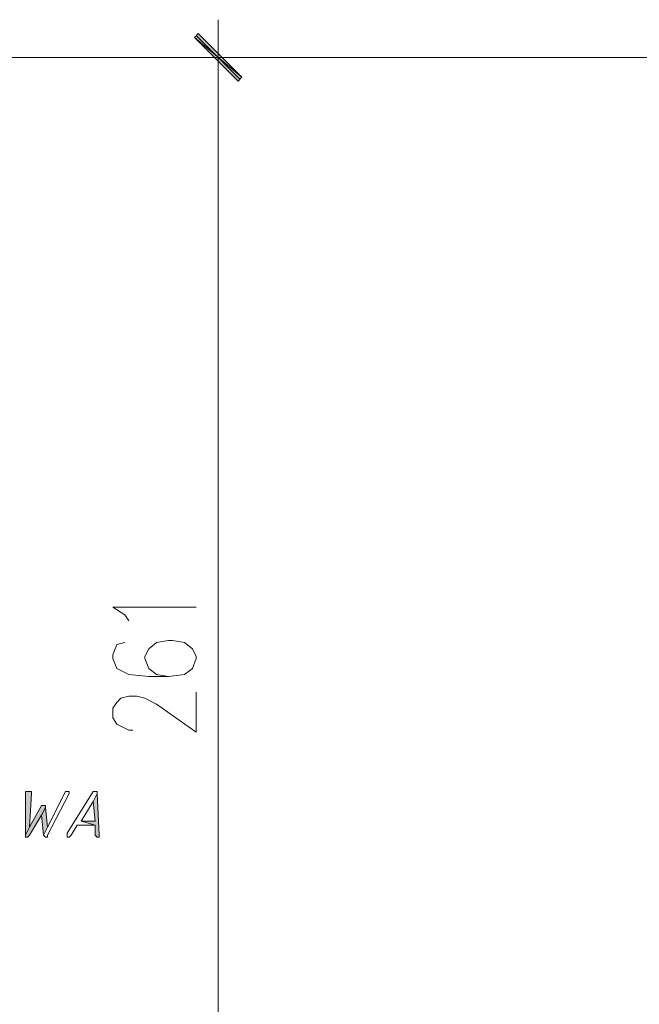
# Model space of a CAD drawing. Header units: inches. Extents: x -1441 to 3871, y -4351 to 2413.
# Tile 283 of 308: x 1854 to 1986, y 549 to 759. Entities that reach past the tile are written whole.
import ezdxf

# ---------------------------------------------------------------- set-up
doc = ezdxf.new("R2010")
doc.units = ezdxf.units.IN
doc.header["$MEASUREMENT"] = 0
doc.layers.add('at_Entity', color=7, linetype='Continuous')
doc.layers.add('at_Solid', color=7, linetype='Continuous')

msp = doc.modelspace()

# ---------------------------------------------------------------- hatches: boundary and pattern name
at = {"layer": 'at_Solid', "lineweight": 15}
for points in [[(1891.73567, 756.06688), (1890.8913, 755.2082), (1901.04756, 746.76452)], [(1890.8913, 755.2082), (1901.04756, 746.76452), (1900.20319, 745.90584)], [(1855.33245, 594.34902), (1854.91265, 594.34902), (1854.91265, 585.04666), (1855.75702, 586.71631), (1856.18159, 593.91968), (1856.18159, 594.34902), (1855.75702, 594.34902)], [(1870.14943, 593.91968), (1869.30029, 592.25002), (1869.72486, 588.00433), (1866.76242, 588.00433), (1869.72486, 587.14565), (1869.72486, 585.04666), (1870.14943, 584.61732), (1870.574, 584.61732), (1870.574, 585.04666)], [(1858.71946, 591.39134), (1858.29489, 591.39134), (1855.75702, 586.71631), (1854.91265, 585.04666), (1854.91265, 584.61732), (1855.33245, 584.61732), (1855.75702, 585.04666), (1858.29489, 589.29235), (1859.14403, 590.962), (1859.14403, 591.39134)], [(1859.14403, 590.962), (1858.29489, 589.29235), (1858.71946, 585.04666), (1859.5686, 586.71631)]]:
    msp.add_hatch(color=7, dxfattribs=at).paths.add_polyline_path(points)

# ---------------------------------------------------------------- linework, layer by layer
at = {"layer": 'at_Entity', "color": 7, "lineweight": 15}
for p, q in [((1895.97182, 742.51883), (1895.97182, 759.02455)), ((1891.73567, 756.06688), (1890.8913, 755.2082)), ((1890.8913, 755.2082), (1901.04756, 746.76452)), ((1890.8913, 755.2082), (1901.04756, 746.76452)), ((1900.20319, 745.90584), (1890.8913, 755.2082)), ((1900.62299, 746.33518), (1891.3111, 755.63754)), ((1901.04756, 746.76452), (1891.73567, 756.06688)), ((2149.09605, 750.96251), (1652.15471, 750.96251)), ((1888.34866, 750.96251), (1903.16564, 750.96251)), ((1901.04756, 746.76452), (1900.20319, 745.90584)), ((1895.97182, 745.4765), (1895.97182, 495.74405)), ((1876.07432, 632.03548), (1873.53644, 633.70513)), ((1873.53644, 633.70513), (1891.3111, 633.70513)), ((1876.92346, 630.74746), (1876.07432, 632.03548)), ((1876.07432, 626.12014), (1874.38081, 625.6908)), ((1882.84834, 626.12014), (1881.15483, 624.83212)), ((1885.38621, 626.54947), (1882.84834, 626.12014)), ((1886.23535, 626.54947), (1885.38621, 626.54947)), ((1888.77322, 626.12014), (1886.23535, 626.54947)), ((1890.46673, 624.83212), (1888.77322, 626.12014)), ((1874.38081, 625.6908), (1873.53644, 623.5441)), ((1881.15483, 624.83212), (1880.3057, 623.16246)), ((1891.3111, 623.16246), (1890.46673, 624.83212)), ((1873.53644, 623.5441), (1873.53644, 622.73312)), ((1873.53644, 622.73312), (1874.38081, 620.58643)), ((1880.3057, 623.16246), (1880.3057, 622.73312)), ((1880.3057, 622.73312), (1881.15483, 620.58643)), ((1890.46673, 620.58643), (1891.3111, 622.73312)), ((1891.3111, 622.73312), (1891.3111, 623.16246)), ((1874.38081, 620.58643), (1876.92346, 619.34611)), ((1881.15483, 620.58643), (1882.84834, 619.34611)), ((1888.77322, 619.34611), (1890.46673, 620.58643)), ((1876.92346, 619.34611), (1881.15483, 618.91677)), ((1881.15483, 618.91677), (1885.38621, 618.91677)), ((1882.84834, 619.34611), (1885.38621, 618.91677)), ((1885.38621, 618.91677), (1888.77322, 619.34611)), ((1891.3111, 607.03838), (1891.3111, 615.52976)), ((1874.38081, 613.38307), (1875.22995, 614.24174)), ((1875.22995, 614.24174), (1876.92346, 614.67108)), ((1876.92346, 614.67108), (1878.61219, 614.67108)), ((1878.61219, 614.67108), (1880.3057, 614.24174)), ((1880.3057, 614.24174), (1882.84834, 613.00143)), ((1873.53644, 612.14275), (1874.38081, 613.38307)), ((1873.53644, 610.04376), (1873.53644, 612.14275)), ((1882.84834, 613.00143), (1891.3111, 607.03838)), ((1874.38081, 608.75574), (1873.53644, 610.04376)), ((1875.22995, 608.3264), (1874.38081, 608.75574)), ((1876.92346, 607.46772), (1875.22995, 608.3264)), ((1877.76782, 607.46772), (1876.92346, 607.46772)), ((1855.33245, 594.34902), (1854.91265, 594.34902)), ((1854.91265, 594.34902), (1854.91265, 585.04666)), ((1855.75702, 594.34902), (1855.33245, 594.34902)), ((1856.18159, 594.34902), (1855.75702, 594.34902)), ((1855.75702, 586.71631), (1856.18159, 593.91968)), ((1856.18159, 593.91968), (1856.18159, 594.34902)), ((1863.37541, 594.34902), (1859.5686, 586.71631)), ((1859.5686, 585.04666), (1864.22455, 593.91968)), ((1863.79998, 594.34902), (1863.37541, 594.34902)), ((1863.37541, 594.34902), (1863.37541, 594.34902)), ((1864.22455, 594.34902), (1863.79998, 594.34902)), ((1863.79998, 594.34902), (1863.79998, 594.34902)), ((1869.30029, 594.34902), (1863.79998, 585.476)), ((1864.22455, 593.91968), (1864.22455, 594.34902)), ((1869.72486, 594.34902), (1869.30029, 594.34902)), ((1869.30029, 594.34902), (1869.30029, 594.34902)), ((1870.14943, 593.91968), (1869.30029, 592.25002)), ((1869.30029, 592.25002), (1870.14943, 593.91968)), ((1870.14943, 594.34902), (1869.72486, 594.34902)), ((1869.72486, 594.34902), (1869.72486, 594.34902)), ((1870.14943, 593.91968), (1870.14943, 594.34902)), ((1870.574, 585.04666), (1870.14943, 593.91968)), ((1858.29489, 591.39134), (1855.75702, 586.71631)), ((1858.71946, 591.39134), (1858.29489, 591.39134)), ((1859.14403, 590.962), (1858.29489, 589.29235)), ((1858.29489, 589.29235), (1859.14403, 590.962)), ((1859.14403, 591.39134), (1858.71946, 591.39134)), ((1859.14403, 590.962), (1859.14403, 591.39134)), ((1859.5686, 586.71631), (1859.14403, 590.962)), ((1866.76242, 588.00433), (1869.30029, 592.25002)), ((1869.30029, 592.25002), (1869.72486, 588.00433)), ((1855.75702, 585.04666), (1858.29489, 589.29235)), ((1858.29489, 589.29235), (1858.71946, 585.04666)), ((1855.75702, 586.71631), (1854.91265, 585.04666)), ((1854.91265, 585.04666), (1855.75702, 586.71631)), ((1858.71946, 585.04666), (1859.5686, 586.71631)), ((1859.5686, 586.71631), (1858.71946, 585.04666)), ((1864.64435, 585.04666), (1865.91805, 587.14565)), ((1865.91805, 587.14565), (1869.72486, 587.14565)), ((1869.72486, 588.00433), (1866.76242, 588.00433)), ((1866.76242, 588.00433), (1869.72486, 587.14565)), ((1869.72486, 587.14565), (1866.76242, 588.00433)), ((1869.72486, 587.14565), (1869.72486, 585.04666)), ((1854.91265, 585.04666), (1854.91265, 584.61732)), ((1854.91265, 584.61732), (1855.33245, 584.61732)), ((1855.33245, 584.61732), (1855.75702, 585.04666)), ((1855.33245, 584.61732), (1855.33245, 584.61732)), ((1858.71946, 585.04666), (1858.71946, 585.04666)), ((1858.71946, 585.04666), (1859.14403, 584.61732)), ((1859.14403, 584.61732), (1859.5686, 584.61732)), ((1859.5686, 584.61732), (1859.5686, 585.04666)), ((1863.79998, 585.476), (1863.79998, 584.61732)), ((1863.79998, 584.61732), (1864.22455, 584.61732)), ((1864.22455, 584.61732), (1864.64435, 585.04666)), ((1864.22455, 584.61732), (1864.22455, 584.61732)), ((1869.72486, 585.04666), (1870.14943, 584.61732)), ((1870.14943, 584.61732), (1870.574, 584.61732)), ((1870.574, 584.61732), (1870.574, 585.04666))]:
    msp.add_line(p, q, dxfattribs=at)

doc.saveas('drawing.dxf')
